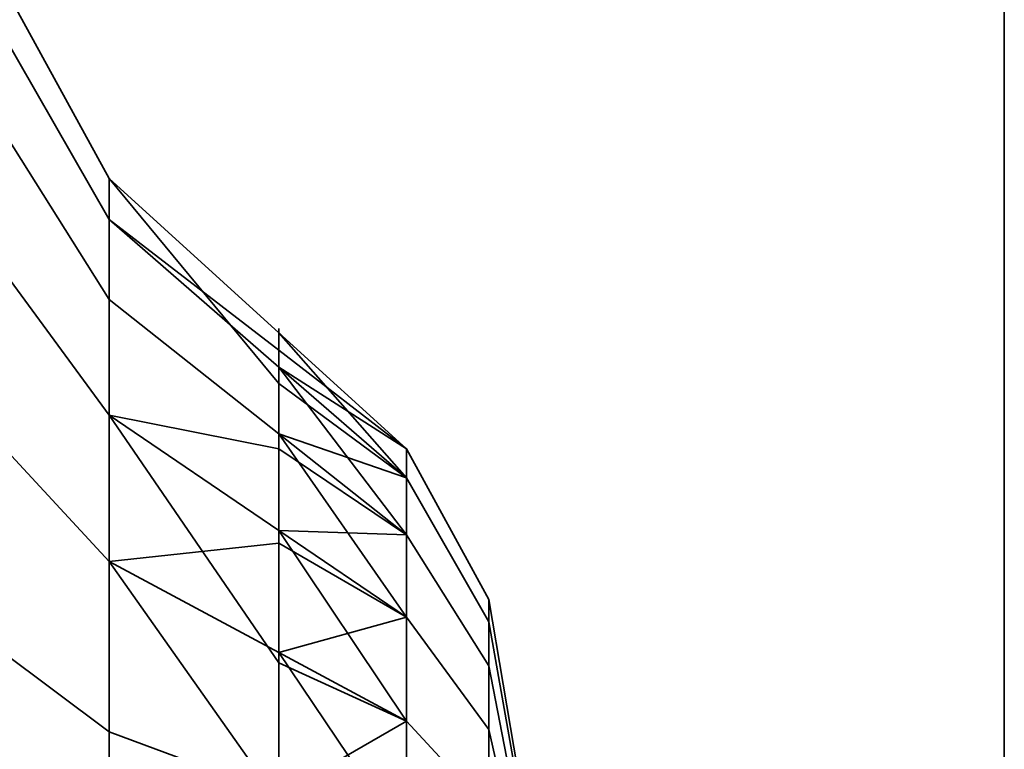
# Model space of a CAD drawing. Header units: millimetres. Extents: x -587 to 3688, y -115 to 120.
# Tile 690 of 960: x 2486.08 to 2487.5, y -15.47 to -14.43. Entities that reach past the tile are written whole.
import ezdxf

# ---------------------------------------------------------------- set-up
doc = ezdxf.new("R2010")
doc.units = ezdxf.units.MM
doc.layers.add('151', color=7, linetype='Continuous', true_color=0xffffff)

# ---------------------------------------------------------------- blocks, each defined once
blk = doc.blocks.new('UG_SURFACE_003')
at = {"layer": '151', "color": 252, "linetype": 'Continuous', "lineweight": 35}
for points in [[(3687.5, -40, 2198), (3687.5, 110, 2198), (2312.5, 110, 2198), (2312.5, -40, 2198)], [(2462.5001, -40, 2048.0001), (2462.5001, 110, 2048.0001), (3537.4999, 110, 2048.0001), (3537.4999, -40, 2048.0001)]]:
    blk.add_3dface(points, dxfattribs=at)
blk = doc.blocks.new('UG_SURFACE_088')
at = {"layer": '151', "color": 252, "linetype": 'Continuous', "lineweight": 35}
for points in [[(2486.213, -14.8283, 1000.6765), (2486.213, -14.6545, 1000.1414), (2486.0547, -14.3655, 1000.1718), (2486.0547, -14.5767, 1000.8217)], [(2486.213, -14.6545, 1000.1414), (2486.213, -14.7133, 999.5819), (2486.0547, -14.437, 999.4922), (2486.0547, -14.3655, 1000.1718)], [(2486.213, -14.8283, 1180.6765), (2486.213, -14.6545, 1180.1414), (2486.0547, -14.3655, 1180.1718), (2486.0547, -14.5767, 1180.8218)], [(2486.213, -14.6545, 1180.1414), (2486.213, -14.7133, 1179.5819), (2486.0547, -14.437, 1179.4921), (2486.0547, -14.3655, 1180.1718)], [(2486.213, -14.7133, 999.5819), (2486.213, -14.9946, 999.0947), (2486.0547, -14.7787, 998.9003), (2486.0547, -14.437, 999.4922)], [(2486.213, -14.7133, 1179.5819), (2486.213, -14.9946, 1179.0947), (2486.0547, -14.7787, 1178.9004), (2486.0547, -14.437, 1179.4921)], [(2486.213, -15.2048, 1001.0946), (2486.213, -14.8283, 1000.6765), (2486.0547, -14.5767, 1000.8217), (2486.0547, -15.034, 1001.3295)], [(2486.213, -15.2048, 1181.0945), (2486.213, -14.8283, 1180.6765), (2486.0547, -14.5767, 1180.8218), (2486.0547, -15.034, 1181.3296)], [(2486.213, -14.7133, 999.5819), (2486.213, -14.6545, 1000.1414), (2486.4571, -14.8763, 1000.1181), (2486.4571, -14.9009, 999.8845)], [(2486.213, -14.6545, 1000.1414), (2486.213, -14.8283, 1000.6765), (2486.4571, -15.0215, 1000.5649), (2486.4571, -14.9489, 1000.3415)], [(2486.4571, -14.9489, 1000.3415), (2486.4571, -14.8763, 1000.1181), (2486.213, -14.6545, 1000.1414)], [(2486.4571, -15.0215, 1180.5649), (2486.4571, -14.8763, 1180.1181), (2486.213, -14.6545, 1180.1414), (2486.213, -14.8283, 1180.6765)], [(2486.4571, -14.8763, 1180.1181), (2486.4571, -14.9254, 1179.6509), (2486.213, -14.7133, 1179.5819), (2486.213, -14.6545, 1180.1414)], [(2486.213, -14.9946, 999.0947), (2486.213, -14.7133, 999.5819), (2486.4571, -14.9254, 999.6508), (2486.4571, -15.0429, 999.4474)], [(2486.4571, -14.9009, 999.8845), (2486.4571, -14.9254, 999.6508), (2486.213, -14.7133, 999.5819)], [(2486.4571, -14.9254, 1179.6509), (2486.4571, -15.1603, 1179.2439), (2486.213, -14.9946, 1179.0947), (2486.213, -14.7133, 1179.5819)], [(2486.213, -14.9946, 999.0947), (2486.213, -15.4497, 998.764), (2486.0547, -15.3315, 998.4986), (2486.0547, -14.7787, 998.9003)], [(2486.213, -14.9946, 1179.0947), (2486.213, -15.4497, 1178.7641), (2486.0547, -15.3315, 1178.4986), (2486.0547, -14.7787, 1178.9004)], [(2486.4571, -15.1787, 1000.7395), (2486.4571, -15.0215, 1000.5649), (2486.213, -14.8283, 1000.6765), (2486.213, -15.2048, 1001.0946)], [(2486.4571, -15.3359, 1180.914), (2486.4571, -15.0215, 1180.5649), (2486.213, -14.8283, 1180.6765), (2486.213, -15.2048, 1181.0945)], [(2486.6405, -15.0845, 1000.2974), (2486.6405, -15.0427, 999.8994), (2486.4571, -14.8763, 1000.1181)], [(2486.6405, -15.0427, 999.8994), (2486.4571, -14.9009, 999.8845), (2486.4571, -14.8763, 1000.1181)], [(2486.4571, -14.8763, 1000.1181), (2486.4571, -14.9489, 1000.3415), (2486.6405, -15.0845, 1000.2974)], [(2486.6405, -15.1664, 1180.4813), (2486.6405, -15.0427, 1180.1006), (2486.4571, -14.8763, 1180.1181), (2486.4571, -15.0215, 1180.5649)], [(2486.6405, -15.0427, 1180.1006), (2486.6405, -15.0845, 1179.7025), (2486.4571, -14.9254, 1179.6509), (2486.4571, -14.8763, 1180.1181)], [(2486.4571, -14.9254, 999.6508), (2486.4571, -14.9009, 999.8845), (2486.6405, -15.0427, 999.8994)], [(2486.6405, -15.0427, 999.8994), (2486.6405, -15.1664, 999.5187), (2486.4571, -14.9254, 999.6508)], [(2486.6405, -15.1664, 999.5187), (2486.4571, -15.0429, 999.4474), (2486.4571, -14.9254, 999.6508)], [(2486.6405, -15.0845, 1179.7025), (2486.6405, -15.2847, 1179.3559), (2486.4571, -15.1603, 1179.2439), (2486.4571, -14.9254, 1179.6509)], [(2486.6405, -15.0845, 1000.2974), (2486.4571, -14.9489, 1000.3415), (2486.4571, -15.0215, 1000.5649)], [(2486.213, -14.9946, 999.0947), (2486.4571, -15.1603, 999.244), (2486.4571, -15.3504, 999.1059)], [(2486.4571, -15.0429, 999.4474), (2486.4571, -15.1603, 999.244), (2486.213, -14.9946, 999.0947)], [(2486.4571, -15.3504, 999.1059), (2486.4571, -15.5404, 998.9678), (2486.213, -15.4497, 998.764), (2486.213, -14.9946, 999.0947)], [(2486.4571, -15.1603, 1179.2439), (2486.4571, -15.5404, 1178.9678), (2486.213, -15.4497, 1178.7641), (2486.213, -14.9946, 1179.0947)], [(2486.4571, -15.0215, 1000.5649), (2486.6405, -15.2847, 1000.6441), (2486.6405, -15.0845, 1000.2974)], [(2486.4571, -15.0215, 1000.5649), (2486.4571, -15.1787, 1000.7395), (2486.6405, -15.2847, 1000.6441)], [(2486.6405, -15.4342, 1180.7787), (2486.6405, -15.1664, 1180.4813), (2486.4571, -15.0215, 1180.5649), (2486.4571, -15.3359, 1180.914)], [(2486.213, -15.7187, 1001.3233), (2486.213, -15.2048, 1001.0946), (2486.0547, -15.034, 1001.3295), (2486.0547, -15.6583, 1001.6075)], [(2486.213, -15.7187, 1181.3234), (2486.213, -15.2048, 1181.0945), (2486.0547, -15.034, 1181.3296), (2486.0547, -15.6583, 1181.6075)], [(2486.4571, -15.1603, 999.244), (2486.4571, -15.0429, 999.4474), (2486.6405, -15.1664, 999.5187)], [(2486.6405, -15.1664, 999.5187), (2486.6405, -15.0427, 999.8994), (2486.7589, -15.2594, 999.9222), (2486.7589, -15.3551, 999.6276)], [(2486.6405, -15.0427, 999.8994), (2486.6405, -15.0845, 1000.2974), (2486.7589, -15.2918, 1000.2301), (2486.7589, -15.2594, 999.9222)], [(2486.7589, -15.3551, 1180.3724), (2486.7589, -15.2594, 1180.0778), (2486.6405, -15.0427, 1180.1006), (2486.6405, -15.1664, 1180.4813)], [(2486.7589, -15.2594, 1180.0778), (2486.7589, -15.2918, 1179.7699), (2486.6405, -15.0845, 1179.7025), (2486.6405, -15.0427, 1180.1006)], [(2486.6405, -15.0845, 1000.2974), (2486.6405, -15.2847, 1000.6441), (2486.7589, -15.4466, 1000.4983), (2486.7589, -15.2918, 1000.2301)], [(2486.7589, -15.2918, 1179.7699), (2486.7589, -15.4466, 1179.5018), (2486.6405, -15.2847, 1179.3559), (2486.6405, -15.0845, 1179.7025)], [(2486.6405, -15.4342, 999.2213), (2486.4571, -15.3504, 999.1059), (2486.4571, -15.1603, 999.244)], [(2486.4571, -15.1603, 999.244), (2486.6405, -15.1664, 999.5187), (2486.6405, -15.4342, 999.2213)], [(2486.6405, -15.2847, 1179.3559), (2486.6405, -15.6085, 1179.1207), (2486.4571, -15.5404, 1178.9678), (2486.4571, -15.1603, 1179.2439)], [(2486.6405, -15.4342, 999.2213), (2486.6405, -15.1664, 999.5187), (2486.7589, -15.3551, 999.6276), (2486.7589, -15.5623, 999.3975)], [(2486.7589, -15.5623, 1180.6024), (2486.7589, -15.3551, 1180.3724), (2486.6405, -15.1664, 1180.4813), (2486.6405, -15.4342, 1180.7787)], [(2486.213, -15.2048, 1001.0946), (2486.4571, -15.3359, 1000.9141), (2486.4571, -15.1787, 1000.7395)], [(2486.6405, -15.2847, 1000.6441), (2486.4571, -15.1787, 1000.7395), (2486.4571, -15.3359, 1000.9141)], [(2486.213, -15.2048, 1001.0946), (2486.213, -15.7187, 1001.3233), (2486.4571, -15.7651, 1001.1052), (2486.4571, -15.5505, 1001.0096)], [(2486.4571, -15.5505, 1001.0096), (2486.4571, -15.3359, 1000.9141), (2486.213, -15.2048, 1001.0946)], [(2486.4571, -15.7651, 1181.1051), (2486.4571, -15.3359, 1180.914), (2486.213, -15.2048, 1181.0945), (2486.213, -15.7187, 1181.3234)], [(2486.7589, -15.3551, 999.6276), (2486.7589, -15.2594, 999.9222), (2486.8, -15.5027, 999.9477), (2486.8, -15.567, 999.75)], [(2486.7589, -15.2594, 999.9222), (2486.7589, -15.2918, 1000.2301), (2486.8, -15.5245, 1000.1545), (2486.8, -15.5027, 999.9477)], [(2486.8, -15.567, 1180.25), (2486.8, -15.5027, 1180.0523), (2486.7589, -15.2594, 1180.0778), (2486.7589, -15.3551, 1180.3724)], [(2486.8, -15.5027, 1180.0523), (2486.8, -15.5245, 1179.8455), (2486.7589, -15.2918, 1179.7699), (2486.7589, -15.2594, 1180.0778)], [(2486.6405, -15.6085, 1000.8794), (2486.6405, -15.2847, 1000.6441), (2486.4571, -15.3359, 1000.9141)], [(2486.6405, -15.2847, 1000.6441), (2486.6405, -15.6085, 1000.8794), (2486.7589, -15.6971, 1000.6803), (2486.7589, -15.4466, 1000.4983)], [(2486.7589, -15.4466, 1179.5018), (2486.7589, -15.6971, 1179.3197), (2486.6405, -15.6085, 1179.1207), (2486.6405, -15.2847, 1179.3559)], [(2486.7589, -15.2918, 1000.2301), (2486.7589, -15.4466, 1000.4983), (2486.8, -15.6284, 1000.3346), (2486.8, -15.5245, 1000.1545)], [(2486.8, -15.5245, 1179.8455), (2486.8, -15.6284, 1179.6654), (2486.7589, -15.4466, 1179.5018), (2486.7589, -15.2918, 1179.7699)], [(2486.213, -15.4497, 998.764), (2486.213, -16, 998.6471), (2486.0547, -16, 998.3565), (2486.0547, -15.3315, 998.4986)], [(2486.213, -15.4497, 1178.7641), (2486.213, -16, 1178.647), (2486.0547, -16, 1178.3565), (2486.0547, -15.3315, 1178.4986)], [(2486.4571, -15.3359, 1000.9141), (2486.4571, -15.5505, 1001.0096), (2486.6405, -15.6085, 1000.8794)], [(2486.6405, -15.7999, 1180.9416), (2486.6405, -15.4342, 1180.7787), (2486.4571, -15.3359, 1180.914), (2486.4571, -15.7651, 1181.1051)], [(2486.4571, -15.5404, 998.9678), (2486.4571, -15.3504, 999.1059), (2486.6405, -15.4342, 999.2213)], [(2486.7589, -15.5623, 999.3975), (2486.7589, -15.3551, 999.6276), (2486.8, -15.567, 999.75), (2486.8, -15.7061, 999.5955)], [(2486.8, -15.7061, 1180.4045), (2486.8, -15.567, 1180.25), (2486.7589, -15.3551, 1180.3724), (2486.7589, -15.5623, 1180.6024)], [(2486.6405, -15.4342, 999.2213), (2486.6405, -15.7999, 999.0584), (2486.4571, -15.5404, 998.9678)], [(2486.6405, -15.7999, 999.0584), (2486.6405, -15.4342, 999.2213), (2486.7589, -15.5623, 999.3975), (2486.7589, -15.8452, 999.2716)], [(2486.7589, -15.8452, 1180.7284), (2486.7589, -15.5623, 1180.6024), (2486.6405, -15.4342, 1180.7787), (2486.6405, -15.7999, 1180.9416)], [(2486.213, -16, 998.6471), (2486.213, -15.4497, 998.764), (2486.4571, -15.5404, 998.9678), (2486.4571, -15.7702, 998.919)], [(2486.4571, -15.5404, 1178.9678), (2486.4571, -16, 1178.8701), (2486.213, -16, 1178.647), (2486.213, -15.4497, 1178.7641)], [(2486.7589, -15.4466, 1000.4983), (2486.7589, -15.6971, 1000.6803), (2486.8, -15.7966, 1000.4568), (2486.8, -15.6284, 1000.3346)], [(2486.8, -15.6284, 1179.6654), (2486.8, -15.7966, 1179.5433), (2486.7589, -15.6971, 1179.3197), (2486.7589, -15.4466, 1179.5018)]]:
    blk.add_3dface(points, dxfattribs=at)
blk = doc.blocks.new('UG_SURFACE_089')
at = {"layer": '151', "color": 252, "linetype": 'Continuous', "lineweight": 35}
for points in [[(2486.0001, 13.92, 2022.5), (2486.0001, -46.92, 2022.5), (2487.5, -46.92, 2020.9999), (2487.5, 13.92, 2020.9999)], [(2487.5, 13.92, -7), (2487.5, -46.92, -7), (2486.0001, -46.92, -7), (2486.0001, 13.92, -7)], [(2487.5, -46.92, 2020.9999), (2487.5, -46.92, -7), (2487.5, 13.92, -7), (2487.5, 13.92, 2020.9999)]]:
    blk.add_3dface(points, dxfattribs=at)
blk = doc.blocks.new('UG_SURFACE_090')
at = {"layer": '151', "color": 252, "linetype": 'Continuous', "lineweight": 35}
for points in [[(2486.0001, 13.92, 2022.5), (2486.0001, -46.92, 2022.5), (2487.5, -46.92, 2020.9999), (2487.5, 13.92, 2020.9999)], [(2487.5, 13.92, -7), (2487.5, -46.92, -7), (2486.0001, -46.92, -7), (2486.0001, 13.92, -7)], [(2487.5, -46.92, 2020.9999), (2487.5, -46.92, -7), (2487.5, 13.92, -7), (2487.5, 13.92, 2020.9999)]]:
    blk.add_3dface(points, dxfattribs=at)
blk = doc.blocks.new('UG_SURFACE_091')
at = {"layer": '151', "color": 252, "linetype": 'Continuous', "lineweight": 35}
for points in [[(2486.213, -14.8283, 1000.6765), (2486.213, -14.6545, 1000.1414), (2486.0547, -14.3655, 1000.1718), (2486.0547, -14.5767, 1000.8217)], [(2486.213, -14.6545, 1000.1414), (2486.213, -14.7133, 999.5819), (2486.0547, -14.437, 999.4922), (2486.0547, -14.3655, 1000.1718)], [(2486.213, -14.8283, 1180.6765), (2486.213, -14.6545, 1180.1414), (2486.0547, -14.3655, 1180.1718), (2486.0547, -14.5767, 1180.8218)], [(2486.213, -14.6545, 1180.1414), (2486.213, -14.7133, 1179.5819), (2486.0547, -14.437, 1179.4921), (2486.0547, -14.3655, 1180.1718)], [(2486.213, -14.7133, 999.5819), (2486.213, -14.9946, 999.0947), (2486.0547, -14.7787, 998.9003), (2486.0547, -14.437, 999.4922)], [(2486.213, -14.7133, 1179.5819), (2486.213, -14.9946, 1179.0947), (2486.0547, -14.7787, 1178.9004), (2486.0547, -14.437, 1179.4921)], [(2486.213, -15.2048, 1001.0946), (2486.213, -14.8283, 1000.6765), (2486.0547, -14.5767, 1000.8217), (2486.0547, -15.034, 1001.3295)], [(2486.213, -15.2048, 1181.0945), (2486.213, -14.8283, 1180.6765), (2486.0547, -14.5767, 1180.8218), (2486.0547, -15.034, 1181.3296)], [(2486.213, -14.7133, 999.5819), (2486.213, -14.6545, 1000.1414), (2486.4571, -14.8763, 1000.1181), (2486.4571, -14.9009, 999.8845)], [(2486.213, -14.6545, 1000.1414), (2486.213, -14.8283, 1000.6765), (2486.4571, -15.0215, 1000.5649), (2486.4571, -14.9489, 1000.3415)], [(2486.4571, -14.9489, 1000.3415), (2486.4571, -14.8763, 1000.1181), (2486.213, -14.6545, 1000.1414)], [(2486.4571, -15.0215, 1180.5649), (2486.4571, -14.8763, 1180.1181), (2486.213, -14.6545, 1180.1414), (2486.213, -14.8283, 1180.6765)], [(2486.4571, -14.8763, 1180.1181), (2486.4571, -14.9254, 1179.6509), (2486.213, -14.7133, 1179.5819), (2486.213, -14.6545, 1180.1414)], [(2486.213, -14.9946, 999.0947), (2486.213, -14.7133, 999.5819), (2486.4571, -14.9254, 999.6508), (2486.4571, -15.0429, 999.4474)], [(2486.4571, -14.9009, 999.8845), (2486.4571, -14.9254, 999.6508), (2486.213, -14.7133, 999.5819)], [(2486.4571, -14.9254, 1179.6509), (2486.4571, -15.1603, 1179.2439), (2486.213, -14.9946, 1179.0947), (2486.213, -14.7133, 1179.5819)], [(2486.213, -14.9946, 999.0947), (2486.213, -15.4497, 998.764), (2486.0547, -15.3315, 998.4986), (2486.0547, -14.7787, 998.9003)], [(2486.213, -14.9946, 1179.0947), (2486.213, -15.4497, 1178.7641), (2486.0547, -15.3315, 1178.4986), (2486.0547, -14.7787, 1178.9004)], [(2486.4571, -15.1787, 1000.7395), (2486.4571, -15.0215, 1000.5649), (2486.213, -14.8283, 1000.6765), (2486.213, -15.2048, 1001.0946)], [(2486.4571, -15.3359, 1180.914), (2486.4571, -15.0215, 1180.5649), (2486.213, -14.8283, 1180.6765), (2486.213, -15.2048, 1181.0945)], [(2486.6405, -15.0845, 1000.2974), (2486.6405, -15.0427, 999.8994), (2486.4571, -14.8763, 1000.1181)], [(2486.6405, -15.0427, 999.8994), (2486.4571, -14.9009, 999.8845), (2486.4571, -14.8763, 1000.1181)], [(2486.4571, -14.8763, 1000.1181), (2486.4571, -14.9489, 1000.3415), (2486.6405, -15.0845, 1000.2974)], [(2486.6405, -15.1664, 1180.4813), (2486.6405, -15.0427, 1180.1006), (2486.4571, -14.8763, 1180.1181), (2486.4571, -15.0215, 1180.5649)], [(2486.6405, -15.0427, 1180.1006), (2486.6405, -15.0845, 1179.7025), (2486.4571, -14.9254, 1179.6509), (2486.4571, -14.8763, 1180.1181)], [(2486.4571, -14.9254, 999.6508), (2486.4571, -14.9009, 999.8845), (2486.6405, -15.0427, 999.8994)], [(2486.6405, -15.0427, 999.8994), (2486.6405, -15.1664, 999.5187), (2486.4571, -14.9254, 999.6508)], [(2486.6405, -15.1664, 999.5187), (2486.4571, -15.0429, 999.4474), (2486.4571, -14.9254, 999.6508)], [(2486.6405, -15.0845, 1179.7025), (2486.6405, -15.2847, 1179.3559), (2486.4571, -15.1603, 1179.2439), (2486.4571, -14.9254, 1179.6509)], [(2486.6405, -15.0845, 1000.2974), (2486.4571, -14.9489, 1000.3415), (2486.4571, -15.0215, 1000.5649)], [(2486.213, -14.9946, 999.0947), (2486.4571, -15.1603, 999.244), (2486.4571, -15.3504, 999.1059)], [(2486.4571, -15.0429, 999.4474), (2486.4571, -15.1603, 999.244), (2486.213, -14.9946, 999.0947)], [(2486.4571, -15.3504, 999.1059), (2486.4571, -15.5404, 998.9678), (2486.213, -15.4497, 998.764), (2486.213, -14.9946, 999.0947)], [(2486.4571, -15.1603, 1179.2439), (2486.4571, -15.5404, 1178.9678), (2486.213, -15.4497, 1178.7641), (2486.213, -14.9946, 1179.0947)], [(2486.4571, -15.0215, 1000.5649), (2486.6405, -15.2847, 1000.6441), (2486.6405, -15.0845, 1000.2974)], [(2486.4571, -15.0215, 1000.5649), (2486.4571, -15.1787, 1000.7395), (2486.6405, -15.2847, 1000.6441)], [(2486.6405, -15.4342, 1180.7787), (2486.6405, -15.1664, 1180.4813), (2486.4571, -15.0215, 1180.5649), (2486.4571, -15.3359, 1180.914)], [(2486.213, -15.7187, 1001.3233), (2486.213, -15.2048, 1001.0946), (2486.0547, -15.034, 1001.3295), (2486.0547, -15.6583, 1001.6075)], [(2486.213, -15.7187, 1181.3234), (2486.213, -15.2048, 1181.0945), (2486.0547, -15.034, 1181.3296), (2486.0547, -15.6583, 1181.6075)], [(2486.4571, -15.1603, 999.244), (2486.4571, -15.0429, 999.4474), (2486.6405, -15.1664, 999.5187)], [(2486.6405, -15.1664, 999.5187), (2486.6405, -15.0427, 999.8994), (2486.7589, -15.2594, 999.9222), (2486.7589, -15.3551, 999.6276)], [(2486.6405, -15.0427, 999.8994), (2486.6405, -15.0845, 1000.2974), (2486.7589, -15.2918, 1000.2301), (2486.7589, -15.2594, 999.9222)], [(2486.7589, -15.3551, 1180.3724), (2486.7589, -15.2594, 1180.0778), (2486.6405, -15.0427, 1180.1006), (2486.6405, -15.1664, 1180.4813)], [(2486.7589, -15.2594, 1180.0778), (2486.7589, -15.2918, 1179.7699), (2486.6405, -15.0845, 1179.7025), (2486.6405, -15.0427, 1180.1006)], [(2486.6405, -15.0845, 1000.2974), (2486.6405, -15.2847, 1000.6441), (2486.7589, -15.4466, 1000.4983), (2486.7589, -15.2918, 1000.2301)], [(2486.7589, -15.2918, 1179.7699), (2486.7589, -15.4466, 1179.5018), (2486.6405, -15.2847, 1179.3559), (2486.6405, -15.0845, 1179.7025)], [(2486.6405, -15.4342, 999.2213), (2486.4571, -15.3504, 999.1059), (2486.4571, -15.1603, 999.244)], [(2486.4571, -15.1603, 999.244), (2486.6405, -15.1664, 999.5187), (2486.6405, -15.4342, 999.2213)], [(2486.6405, -15.2847, 1179.3559), (2486.6405, -15.6085, 1179.1207), (2486.4571, -15.5404, 1178.9678), (2486.4571, -15.1603, 1179.2439)], [(2486.6405, -15.4342, 999.2213), (2486.6405, -15.1664, 999.5187), (2486.7589, -15.3551, 999.6276), (2486.7589, -15.5623, 999.3975)], [(2486.7589, -15.5623, 1180.6024), (2486.7589, -15.3551, 1180.3724), (2486.6405, -15.1664, 1180.4813), (2486.6405, -15.4342, 1180.7787)], [(2486.213, -15.2048, 1001.0946), (2486.4571, -15.3359, 1000.9141), (2486.4571, -15.1787, 1000.7395)], [(2486.6405, -15.2847, 1000.6441), (2486.4571, -15.1787, 1000.7395), (2486.4571, -15.3359, 1000.9141)], [(2486.213, -15.2048, 1001.0946), (2486.213, -15.7187, 1001.3233), (2486.4571, -15.7651, 1001.1052), (2486.4571, -15.5505, 1001.0096)], [(2486.4571, -15.5505, 1001.0096), (2486.4571, -15.3359, 1000.9141), (2486.213, -15.2048, 1001.0946)], [(2486.4571, -15.7651, 1181.1051), (2486.4571, -15.3359, 1180.914), (2486.213, -15.2048, 1181.0945), (2486.213, -15.7187, 1181.3234)], [(2486.7589, -15.3551, 999.6276), (2486.7589, -15.2594, 999.9222), (2486.8, -15.5027, 999.9477), (2486.8, -15.567, 999.75)], [(2486.7589, -15.2594, 999.9222), (2486.7589, -15.2918, 1000.2301), (2486.8, -15.5245, 1000.1545), (2486.8, -15.5027, 999.9477)], [(2486.8, -15.567, 1180.25), (2486.8, -15.5027, 1180.0523), (2486.7589, -15.2594, 1180.0778), (2486.7589, -15.3551, 1180.3724)], [(2486.8, -15.5027, 1180.0523), (2486.8, -15.5245, 1179.8455), (2486.7589, -15.2918, 1179.7699), (2486.7589, -15.2594, 1180.0778)], [(2486.6405, -15.6085, 1000.8794), (2486.6405, -15.2847, 1000.6441), (2486.4571, -15.3359, 1000.9141)], [(2486.6405, -15.2847, 1000.6441), (2486.6405, -15.6085, 1000.8794), (2486.7589, -15.6971, 1000.6803), (2486.7589, -15.4466, 1000.4983)], [(2486.7589, -15.4466, 1179.5018), (2486.7589, -15.6971, 1179.3197), (2486.6405, -15.6085, 1179.1207), (2486.6405, -15.2847, 1179.3559)], [(2486.7589, -15.2918, 1000.2301), (2486.7589, -15.4466, 1000.4983), (2486.8, -15.6284, 1000.3346), (2486.8, -15.5245, 1000.1545)], [(2486.8, -15.5245, 1179.8455), (2486.8, -15.6284, 1179.6654), (2486.7589, -15.4466, 1179.5018), (2486.7589, -15.2918, 1179.7699)], [(2486.213, -15.4497, 998.764), (2486.213, -16, 998.6471), (2486.0547, -16, 998.3565), (2486.0547, -15.3315, 998.4986)], [(2486.213, -15.4497, 1178.7641), (2486.213, -16, 1178.647), (2486.0547, -16, 1178.3565), (2486.0547, -15.3315, 1178.4986)], [(2486.4571, -15.3359, 1000.9141), (2486.4571, -15.5505, 1001.0096), (2486.6405, -15.6085, 1000.8794)], [(2486.6405, -15.7999, 1180.9416), (2486.6405, -15.4342, 1180.7787), (2486.4571, -15.3359, 1180.914), (2486.4571, -15.7651, 1181.1051)], [(2486.4571, -15.5404, 998.9678), (2486.4571, -15.3504, 999.1059), (2486.6405, -15.4342, 999.2213)], [(2486.7589, -15.5623, 999.3975), (2486.7589, -15.3551, 999.6276), (2486.8, -15.567, 999.75), (2486.8, -15.7061, 999.5955)], [(2486.8, -15.7061, 1180.4045), (2486.8, -15.567, 1180.25), (2486.7589, -15.3551, 1180.3724), (2486.7589, -15.5623, 1180.6024)], [(2486.6405, -15.4342, 999.2213), (2486.6405, -15.7999, 999.0584), (2486.4571, -15.5404, 998.9678)], [(2486.6405, -15.7999, 999.0584), (2486.6405, -15.4342, 999.2213), (2486.7589, -15.5623, 999.3975), (2486.7589, -15.8452, 999.2716)], [(2486.7589, -15.8452, 1180.7284), (2486.7589, -15.5623, 1180.6024), (2486.6405, -15.4342, 1180.7787), (2486.6405, -15.7999, 1180.9416)], [(2486.213, -16, 998.6471), (2486.213, -15.4497, 998.764), (2486.4571, -15.5404, 998.9678), (2486.4571, -15.7702, 998.919)], [(2486.4571, -15.5404, 1178.9678), (2486.4571, -16, 1178.8701), (2486.213, -16, 1178.647), (2486.213, -15.4497, 1178.7641)], [(2486.7589, -15.4466, 1000.4983), (2486.7589, -15.6971, 1000.6803), (2486.8, -15.7966, 1000.4568), (2486.8, -15.6284, 1000.3346)], [(2486.8, -15.6284, 1179.6654), (2486.8, -15.7966, 1179.5433), (2486.7589, -15.6971, 1179.3197), (2486.7589, -15.4466, 1179.5018)]]:
    blk.add_3dface(points, dxfattribs=at)
blk = doc.blocks.new('UG_SURFACE_093')
at = {"layer": '151', "color": 252, "linetype": 'Continuous', "lineweight": 35}
for points in [[(2486.0001, -46.92, 2022.5), (3513.9999, -46.92, 2022.5), (3513.9999, 13.92, 2022.5), (2486.0001, 13.92, 2022.5)], [(2487.5, 13.92, 2020.9999), (2487.5, -46.92, 2020.9999), (2486.0001, -46.92, 2022.5), (2486.0001, 13.92, 2022.5)], [(2487.5, -46.92, 2020.9999), (2487.5, 13.92, 2020.9999), (3512.5, 13.92, 2020.9999), (3512.5, -46.92, 2020.9999)]]:
    blk.add_3dface(points, dxfattribs=at)
blk = doc.blocks.new('UG_SURFACE_120')
at = {"layer": '151', "color": 252, "linetype": 'Continuous', "lineweight": 35}
for points in [[(2486.213, -14.8283, 1000.6765), (2486.213, -14.6545, 1000.1414), (2486.0547, -14.3655, 1000.1718), (2486.0547, -14.5767, 1000.8217)], [(2486.213, -14.6545, 1000.1414), (2486.213, -14.7133, 999.5819), (2486.0547, -14.437, 999.4922), (2486.0547, -14.3655, 1000.1718)], [(2486.213, -14.8283, 1180.6765), (2486.213, -14.6545, 1180.1414), (2486.0547, -14.3655, 1180.1718), (2486.0547, -14.5767, 1180.8218)], [(2486.213, -14.6545, 1180.1414), (2486.213, -14.7133, 1179.5819), (2486.0547, -14.437, 1179.4921), (2486.0547, -14.3655, 1180.1718)], [(2486.213, -14.7133, 999.5819), (2486.213, -14.9946, 999.0947), (2486.0547, -14.7787, 998.9003), (2486.0547, -14.437, 999.4922)], [(2486.213, -14.7133, 1179.5819), (2486.213, -14.9946, 1179.0947), (2486.0547, -14.7787, 1178.9004), (2486.0547, -14.437, 1179.4921)], [(2486.213, -15.2048, 1001.0946), (2486.213, -14.8283, 1000.6765), (2486.0547, -14.5767, 1000.8217), (2486.0547, -15.034, 1001.3295)], [(2486.213, -15.2048, 1181.0945), (2486.213, -14.8283, 1180.6765), (2486.0547, -14.5767, 1180.8218), (2486.0547, -15.034, 1181.3296)], [(2486.213, -14.7133, 999.5819), (2486.213, -14.6545, 1000.1414), (2486.4571, -14.8763, 1000.1181), (2486.4571, -14.9009, 999.8845)], [(2486.213, -14.6545, 1000.1414), (2486.213, -14.8283, 1000.6765), (2486.4571, -15.0215, 1000.5649), (2486.4571, -14.9489, 1000.3415)], [(2486.4571, -14.9489, 1000.3415), (2486.4571, -14.8763, 1000.1181), (2486.213, -14.6545, 1000.1414)], [(2486.4571, -15.0215, 1180.5649), (2486.4571, -14.8763, 1180.1181), (2486.213, -14.6545, 1180.1414), (2486.213, -14.8283, 1180.6765)], [(2486.4571, -14.8763, 1180.1181), (2486.4571, -14.9254, 1179.6509), (2486.213, -14.7133, 1179.5819), (2486.213, -14.6545, 1180.1414)], [(2486.213, -14.9946, 999.0947), (2486.213, -14.7133, 999.5819), (2486.4571, -14.9254, 999.6508), (2486.4571, -15.0429, 999.4474)], [(2486.4571, -14.9009, 999.8845), (2486.4571, -14.9254, 999.6508), (2486.213, -14.7133, 999.5819)], [(2486.4571, -14.9254, 1179.6509), (2486.4571, -15.1603, 1179.2439), (2486.213, -14.9946, 1179.0947), (2486.213, -14.7133, 1179.5819)], [(2486.213, -14.9946, 999.0947), (2486.213, -15.4497, 998.764), (2486.0547, -15.3315, 998.4986), (2486.0547, -14.7787, 998.9003)], [(2486.213, -14.9946, 1179.0947), (2486.213, -15.4497, 1178.7641), (2486.0547, -15.3315, 1178.4986), (2486.0547, -14.7787, 1178.9004)], [(2486.4571, -15.1787, 1000.7395), (2486.4571, -15.0215, 1000.5649), (2486.213, -14.8283, 1000.6765), (2486.213, -15.2048, 1001.0946)], [(2486.4571, -15.3359, 1180.914), (2486.4571, -15.0215, 1180.5649), (2486.213, -14.8283, 1180.6765), (2486.213, -15.2048, 1181.0945)], [(2486.6405, -15.0845, 1000.2974), (2486.6405, -15.0427, 999.8994), (2486.4571, -14.8763, 1000.1181)], [(2486.6405, -15.0427, 999.8994), (2486.4571, -14.9009, 999.8845), (2486.4571, -14.8763, 1000.1181)], [(2486.4571, -14.8763, 1000.1181), (2486.4571, -14.9489, 1000.3415), (2486.6405, -15.0845, 1000.2974)], [(2486.6405, -15.1664, 1180.4813), (2486.6405, -15.0427, 1180.1006), (2486.4571, -14.8763, 1180.1181), (2486.4571, -15.0215, 1180.5649)], [(2486.6405, -15.0427, 1180.1006), (2486.6405, -15.0845, 1179.7025), (2486.4571, -14.9254, 1179.6509), (2486.4571, -14.8763, 1180.1181)], [(2486.4571, -14.9254, 999.6508), (2486.4571, -14.9009, 999.8845), (2486.6405, -15.0427, 999.8994)], [(2486.6405, -15.0427, 999.8994), (2486.6405, -15.1664, 999.5187), (2486.4571, -14.9254, 999.6508)], [(2486.6405, -15.1664, 999.5187), (2486.4571, -15.0429, 999.4474), (2486.4571, -14.9254, 999.6508)], [(2486.6405, -15.0845, 1179.7025), (2486.6405, -15.2847, 1179.3559), (2486.4571, -15.1603, 1179.2439), (2486.4571, -14.9254, 1179.6509)], [(2486.6405, -15.0845, 1000.2974), (2486.4571, -14.9489, 1000.3415), (2486.4571, -15.0215, 1000.5649)], [(2486.213, -14.9946, 999.0947), (2486.4571, -15.1603, 999.244), (2486.4571, -15.3504, 999.1059)], [(2486.4571, -15.0429, 999.4474), (2486.4571, -15.1603, 999.244), (2486.213, -14.9946, 999.0947)], [(2486.4571, -15.3504, 999.1059), (2486.4571, -15.5404, 998.9678), (2486.213, -15.4497, 998.764), (2486.213, -14.9946, 999.0947)], [(2486.4571, -15.1603, 1179.2439), (2486.4571, -15.5404, 1178.9678), (2486.213, -15.4497, 1178.7641), (2486.213, -14.9946, 1179.0947)], [(2486.4571, -15.0215, 1000.5649), (2486.6405, -15.2847, 1000.6441), (2486.6405, -15.0845, 1000.2974)], [(2486.4571, -15.0215, 1000.5649), (2486.4571, -15.1787, 1000.7395), (2486.6405, -15.2847, 1000.6441)], [(2486.6405, -15.4342, 1180.7787), (2486.6405, -15.1664, 1180.4813), (2486.4571, -15.0215, 1180.5649), (2486.4571, -15.3359, 1180.914)], [(2486.213, -15.7187, 1001.3233), (2486.213, -15.2048, 1001.0946), (2486.0547, -15.034, 1001.3295), (2486.0547, -15.6583, 1001.6075)], [(2486.213, -15.7187, 1181.3234), (2486.213, -15.2048, 1181.0945), (2486.0547, -15.034, 1181.3296), (2486.0547, -15.6583, 1181.6075)], [(2486.4571, -15.1603, 999.244), (2486.4571, -15.0429, 999.4474), (2486.6405, -15.1664, 999.5187)], [(2486.6405, -15.1664, 999.5187), (2486.6405, -15.0427, 999.8994), (2486.7589, -15.2594, 999.9222), (2486.7589, -15.3551, 999.6276)], [(2486.6405, -15.0427, 999.8994), (2486.6405, -15.0845, 1000.2974), (2486.7589, -15.2918, 1000.2301), (2486.7589, -15.2594, 999.9222)], [(2486.7589, -15.3551, 1180.3724), (2486.7589, -15.2594, 1180.0778), (2486.6405, -15.0427, 1180.1006), (2486.6405, -15.1664, 1180.4813)], [(2486.7589, -15.2594, 1180.0778), (2486.7589, -15.2918, 1179.7699), (2486.6405, -15.0845, 1179.7025), (2486.6405, -15.0427, 1180.1006)], [(2486.6405, -15.0845, 1000.2974), (2486.6405, -15.2847, 1000.6441), (2486.7589, -15.4466, 1000.4983), (2486.7589, -15.2918, 1000.2301)], [(2486.7589, -15.2918, 1179.7699), (2486.7589, -15.4466, 1179.5018), (2486.6405, -15.2847, 1179.3559), (2486.6405, -15.0845, 1179.7025)], [(2486.6405, -15.4342, 999.2213), (2486.4571, -15.3504, 999.1059), (2486.4571, -15.1603, 999.244)], [(2486.4571, -15.1603, 999.244), (2486.6405, -15.1664, 999.5187), (2486.6405, -15.4342, 999.2213)], [(2486.6405, -15.2847, 1179.3559), (2486.6405, -15.6085, 1179.1207), (2486.4571, -15.5404, 1178.9678), (2486.4571, -15.1603, 1179.2439)], [(2486.6405, -15.4342, 999.2213), (2486.6405, -15.1664, 999.5187), (2486.7589, -15.3551, 999.6276), (2486.7589, -15.5623, 999.3975)], [(2486.7589, -15.5623, 1180.6024), (2486.7589, -15.3551, 1180.3724), (2486.6405, -15.1664, 1180.4813), (2486.6405, -15.4342, 1180.7787)], [(2486.213, -15.2048, 1001.0946), (2486.4571, -15.3359, 1000.9141), (2486.4571, -15.1787, 1000.7395)], [(2486.6405, -15.2847, 1000.6441), (2486.4571, -15.1787, 1000.7395), (2486.4571, -15.3359, 1000.9141)], [(2486.213, -15.2048, 1001.0946), (2486.213, -15.7187, 1001.3233), (2486.4571, -15.7651, 1001.1052), (2486.4571, -15.5505, 1001.0096)], [(2486.4571, -15.5505, 1001.0096), (2486.4571, -15.3359, 1000.9141), (2486.213, -15.2048, 1001.0946)], [(2486.4571, -15.7651, 1181.1051), (2486.4571, -15.3359, 1180.914), (2486.213, -15.2048, 1181.0945), (2486.213, -15.7187, 1181.3234)], [(2486.7589, -15.3551, 999.6276), (2486.7589, -15.2594, 999.9222), (2486.8, -15.5027, 999.9477), (2486.8, -15.567, 999.75)], [(2486.7589, -15.2594, 999.9222), (2486.7589, -15.2918, 1000.2301), (2486.8, -15.5245, 1000.1545), (2486.8, -15.5027, 999.9477)], [(2486.8, -15.567, 1180.25), (2486.8, -15.5027, 1180.0523), (2486.7589, -15.2594, 1180.0778), (2486.7589, -15.3551, 1180.3724)], [(2486.8, -15.5027, 1180.0523), (2486.8, -15.5245, 1179.8455), (2486.7589, -15.2918, 1179.7699), (2486.7589, -15.2594, 1180.0778)], [(2486.6405, -15.6085, 1000.8794), (2486.6405, -15.2847, 1000.6441), (2486.4571, -15.3359, 1000.9141)], [(2486.6405, -15.2847, 1000.6441), (2486.6405, -15.6085, 1000.8794), (2486.7589, -15.6971, 1000.6803), (2486.7589, -15.4466, 1000.4983)], [(2486.7589, -15.4466, 1179.5018), (2486.7589, -15.6971, 1179.3197), (2486.6405, -15.6085, 1179.1207), (2486.6405, -15.2847, 1179.3559)], [(2486.7589, -15.2918, 1000.2301), (2486.7589, -15.4466, 1000.4983), (2486.8, -15.6284, 1000.3346), (2486.8, -15.5245, 1000.1545)], [(2486.8, -15.5245, 1179.8455), (2486.8, -15.6284, 1179.6654), (2486.7589, -15.4466, 1179.5018), (2486.7589, -15.2918, 1179.7699)], [(2486.213, -15.4497, 998.764), (2486.213, -16, 998.6471), (2486.0547, -16, 998.3565), (2486.0547, -15.3315, 998.4986)], [(2486.213, -15.4497, 1178.7641), (2486.213, -16, 1178.647), (2486.0547, -16, 1178.3565), (2486.0547, -15.3315, 1178.4986)], [(2486.4571, -15.3359, 1000.9141), (2486.4571, -15.5505, 1001.0096), (2486.6405, -15.6085, 1000.8794)], [(2486.6405, -15.7999, 1180.9416), (2486.6405, -15.4342, 1180.7787), (2486.4571, -15.3359, 1180.914), (2486.4571, -15.7651, 1181.1051)], [(2486.4571, -15.5404, 998.9678), (2486.4571, -15.3504, 999.1059), (2486.6405, -15.4342, 999.2213)], [(2486.7589, -15.5623, 999.3975), (2486.7589, -15.3551, 999.6276), (2486.8, -15.567, 999.75), (2486.8, -15.7061, 999.5955)], [(2486.8, -15.7061, 1180.4045), (2486.8, -15.567, 1180.25), (2486.7589, -15.3551, 1180.3724), (2486.7589, -15.5623, 1180.6024)], [(2486.6405, -15.4342, 999.2213), (2486.6405, -15.7999, 999.0584), (2486.4571, -15.5404, 998.9678)], [(2486.6405, -15.7999, 999.0584), (2486.6405, -15.4342, 999.2213), (2486.7589, -15.5623, 999.3975), (2486.7589, -15.8452, 999.2716)], [(2486.7589, -15.8452, 1180.7284), (2486.7589, -15.5623, 1180.6024), (2486.6405, -15.4342, 1180.7787), (2486.6405, -15.7999, 1180.9416)], [(2486.213, -16, 998.6471), (2486.213, -15.4497, 998.764), (2486.4571, -15.5404, 998.9678), (2486.4571, -15.7702, 998.919)], [(2486.4571, -15.5404, 1178.9678), (2486.4571, -16, 1178.8701), (2486.213, -16, 1178.647), (2486.213, -15.4497, 1178.7641)], [(2486.7589, -15.4466, 1000.4983), (2486.7589, -15.6971, 1000.6803), (2486.8, -15.7966, 1000.4568), (2486.8, -15.6284, 1000.3346)], [(2486.8, -15.6284, 1179.6654), (2486.8, -15.7966, 1179.5433), (2486.7589, -15.6971, 1179.3197), (2486.7589, -15.4466, 1179.5018)]]:
    blk.add_3dface(points, dxfattribs=at)

msp = doc.modelspace()

# ---------------------------------------------------------------- linework, layer by layer
at = {"layer": '151', "color": 252, "linetype": 'Continuous', "lineweight": -3, "true_color": 0x939598}
for p, q in [((2487.5, 13.92, -7), (2487.5, -46.92, -7)), ((2487.5, 13.92, -7), (2487.5, -46.92, -7)), ((2487.5, -46.92, 2021), (2487.5, 13.92, 2021)), ((2487.5, -46.92, 2021), (2487.5, 13.92, 2021))]:
    msp.add_line(p, q, dxfattribs=at)
at = {"layer": '151', "color": 252, "linetype": 'Continuous', "lineweight": -3, "true_color": 0x939598, "extrusion": (1, 0, 0)}
for centre in [(-16, 1180, 2486.4571), (-16, 1000, 2486.4571), (-16, 1180, 2486.4571), (-16, 1000, 2486.4571), (-16, 1000, 2486.4571), (-16, 1180, 2486.4571)]:
    msp.add_circle(centre, 1.1299, dxfattribs=at)

# ---------------------------------------------------------------- block references
at = {"layer": '151', "color": 252, "linetype": 'Continuous', "lineweight": -3, "true_color": 0x939598}
for name in ['UG_SURFACE_089', 'UG_SURFACE_090', 'UG_SURFACE_093', 'UG_SURFACE_003', 'UG_SURFACE_088', 'UG_SURFACE_091', 'UG_SURFACE_120']:
    msp.add_blockref(name, (0, 0), dxfattribs=at)

doc.saveas('drawing.dxf')
